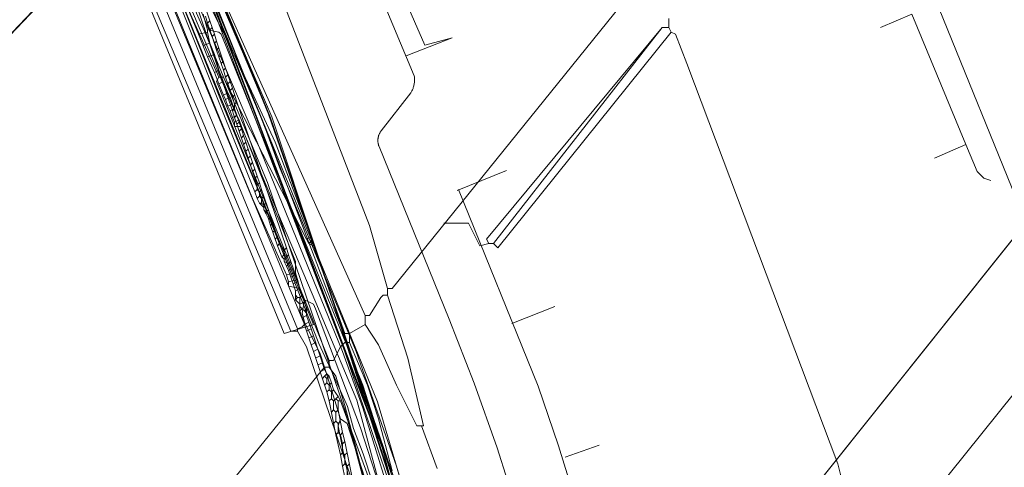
# Model space of a CAD drawing. Header units: metres. Extents: x 92810 to 93633, y 464687 to 465459.
# Tile 284 of 325: x 93528 to 93559, y 465208 to 465222. Entities that reach past the tile are written whole.
import ezdxf
from ezdxf.lldxf.tags import DXFTag

# ---------------------------------------------------------------- set-up
doc = ezdxf.new("R2010")
doc.units = ezdxf.units.M
for name, color, linetype, lineweight, transparency in [('B-OI-KL-DATA_BT NEDERLAND-G', 90, 'SI_B_DATA_BT_NEDERLAND', 18, 0.4), ('B-OI-KL-DATA_KPN-G', 90, 'SI_B_DATA_KPN', 18, 0.4), ('B-OI-KL-DATA_LIANDER-G', 90, 'SI_B_DATA_LIANDER', 18, 0.4), ('B-OI-KL-DATA_PRORAIL-G', 90, 'SI_B_DATA_PRORAIL', 18, 0.4), ('B-OI-KL-DATA_ZIGGO BV-G', 90, 'SI_B_DATA_ZIGGO', 18, 0.4), ('B-OI-KL-ET_HS_LIANDER-G', 10, 'SI_B_ET_HS_LIANDON', 18, 0.4), ('B-OI-KL-ET_LS_LIANDER-G', 190, 'SI_B_ET_LS_LIANDER', 18, 0.4), ('B-OI-KL-ET_LS_PRORAIL-G', 190, 'SI_B_ET_LS_PRORAIL', 18, 0.4), ('B-OI-KL-ET_MS_LIANDER-G', 130, 'SI_B_ET_MS_LIANDER', 18, 0.4), ('B-OI-KL-ET_MS_PRORAIL-G', 130, 'SI_B_ET_MS_PRORAIL', 18, 0.4), ('B-WE-KL-DATA-G', 90, 'KL-DATA-N', 18, 0.4), ('B-WE-KL-ET_LS-G', 190, 'KL-LS-N', 18, 0.4), ('B-WE-KL-WATER-G', 170, 'KL-WATER-N', 18, 0.4)]:
    doc.layers.add(name, color=color, linetype=linetype, lineweight=lineweight, transparency=transparency)
doc.styles.get("Standard").update_dxf_attribs({"font": 'isocp.shx'})
tags = doc.linetypes.add('KL-DATA-N', pattern='A,4,-1,[101,NLCS.SHX,S=0.5,R=0,X=0,Y=0],-1,4,-1,["D",Standard,S=1,R=0,X=-0.25,Y=-0.5],-1.5', length=12.5).pattern_tags.tags
tags[18] = DXFTag(74, 10)
tags = doc.linetypes.add('KL-LS-N', pattern='A,4,-1,[103,NLCS.SHX,S=0.75,R=0,X=0,Y=0],-1,4,-1,["L",Standard,S=1,R=0,X=0,Y=-0.5],-2', length=13).pattern_tags.tags
tags[18] = DXFTag(74, 10)
doc.linetypes.add('KL-WATER-N', pattern='A,7,-0.5,[168,NLCS.SHX,S=0.75,R=0,X=0.75,Y=0],-2', length=9.5)
doc.linetypes.add('SI_B_DATA_BT_NEDERLAND', pattern='A,5,-2,["BTN",Standard,S=1.5,R=0,X=-0.51,Y=-0.75],-7', length=14)
doc.linetypes.add('SI_B_DATA_KPN', pattern='A,5,-2,["KPN",Standard,S=1.5,R=0,X=-0.51,Y=-0.75],-8', length=15)
doc.linetypes.add('SI_B_DATA_LIANDER', pattern='A,5,-2,["LI-DATA",Standard,S=1.5,R=0,X=-0.51,Y=-0.75],-11', length=18)
doc.linetypes.add('SI_B_DATA_PRORAIL', pattern='A,5,-2,["PRO-DATA",Standard,S=1.5,R=0,X=-0.51,Y=-0.75],-13', length=20)
doc.linetypes.add('SI_B_DATA_ZIGGO', pattern='A,5,-2,["ZIGGO",Standard,S=1.5,R=0,X=-0.51,Y=-0.75],-9', length=16)
doc.linetypes.add('SI_B_ET_HS_LIANDON', pattern='A,5,-2,["LI-HS",Standard,S=1.5,R=0,X=-0.51,Y=-0.75],-10', length=17)
doc.linetypes.add('SI_B_ET_LS_LIANDER', pattern='A,5,-2,["LI-LS",Standard,S=1.5,R=0,X=-0.51,Y=-0.75],-10', length=17)
doc.linetypes.add('SI_B_ET_LS_PRORAIL', pattern='A,5,-2,["PRO-LS",Standard,S=1.5,R=0,X=-0.51,Y=-0.75],-11', length=18)
doc.linetypes.add('SI_B_ET_MS_LIANDER', pattern='A,5,-2,["LI-MS",Standard,S=1.5,R=0,X=-0.51,Y=-0.75],-10', length=17)
doc.linetypes.add('SI_B_ET_MS_PRORAIL', pattern='A,5,-2,["PRO-MS",Standard,S=1.5,R=0,X=-0.51,Y=-0.75],-11', length=18)

msp = doc.modelspace()

# ---------------------------------------------------------------- linework, layer by layer
at = {"layer": 'B-OI-KL-DATA_BT NEDERLAND-G', "flags": 128}
for points in [[(93501.6, 465239.3), (93500.714, 465240.949), (93502.8, 465240.9), (93519.496, 465240.269), (93523.109, 465239.077), (93526.555, 465236.284), (93528.596, 465233.51), (93530.198, 465231.197), (93535.4, 465218.8), (93536.975, 465214.235), (93538.439, 465209.929), (93539.387, 465207.204), (93540.09, 465202.898), (93540.901, 465198.513), (93541.916, 465194.226), (93541.681, 465186.922), (93542.404, 465180.409), (93541.34, 465178.505), (93540.207, 465168.261), (93539.937, 465165.829)], [(93539.94, 465165.834), (93540.217, 465168.291), (93541.33, 465178.524), (93542.404, 465180.409), (93541.701, 465186.922), (93541.916, 465194.256), (93540.901, 465198.494), (93540.1, 465202.917), (93539.387, 465207.204), (93538.429, 465209.958), (93536.877, 465214.547), (93535.461, 465218.673), (93534.875, 465220.094), (93530.198, 465231.197), (93528.586, 465233.51), (93526.565, 465236.274), (93523.138, 465239.087), (93519.476, 465240.288), (93514.3, 465240.5), (93500.734, 465240.959)], [(93501.597, 465239.323), (93500.743, 465240.954), (93519.464, 465240.333), (93523.141, 465239.064), (93526.568, 465236.297), (93528.601, 465233.51), (93530.18, 465231.217), (93533.032, 465224.357), (93534.867, 465220.081), (93535.401, 465218.783), (93536.86, 465214.568), (93539.374, 465207.225), (93540.109, 465202.899), (93540.903, 465198.533), (93541.919, 465194.278), (93541.698, 465186.914), (93542.382, 465180.425), (93541.346, 465178.474), (93539.935, 465165.826)], [(93501.6, 465239.3), (93500.775, 465240.942), (93518.942, 465240.298), (93519.446, 465240.28), (93523.1, 465239.08), (93526.529, 465236.313), (93528.621, 465233.48), (93530.2, 465231.2), (93535.4, 465218.8), (93539.371, 465207.253), (93540.1, 465202.888), (93540.884, 465198.553), (93541.916, 465194.216), (93541.681, 465186.912), (93542.394, 465180.399), (93541.354, 465178.559), (93539.939, 465165.832)], [(93530.2, 465231.2), (93534.9, 465220.1), (93535.5, 465218.7), (93536.9, 465214.5), (93538.4, 465210), (93539.4, 465207.2), (93540.1, 465202.9), (93540.9, 465198.5), (93541.9, 465194.3), (93541.7, 465186.9), (93542.4, 465180.4), (93541.3, 465178.5), (93540.2, 465168.3), (93539.923, 465165.812)], [(93535.4, 465218.8), (93537, 465214.2), (93538.4, 465209.9), (93539.4, 465207.2)]]:
    msp.add_lwpolyline(points, dxfattribs=at)
at = {"layer": 'B-OI-KL-DATA_KPN-G', "flags": 128}
for points in [[(93524.607, 465242.964), (93524.893, 465242.821), (93526.036, 465241.036), (93526.536, 465240.107), (93532.75, 465228.893), (93535.107, 465224.179), (93535.679, 465222.821), (93538.607, 465215.25), (93539.179, 465213.25)], [(93523.107, 465239.821), (93523.393, 465239.821), (93523.464, 465239.75), (93523.821, 465239.536), (93524.179, 465239.107), (93525.964, 465237.179), (93526.25, 465236.75), (93527.75, 465234.821), (93528.179, 465234.107), (93529.393, 465232.25), (93529.821, 465231.393), (93531.036, 465229.036), (93531.75, 465227.393), (93538.464, 465212.393)], [(93555.536, 465233.25), (93555.321, 465233.179), (93554.536, 465232.036), (93552.75, 465229.893), (93539.321, 465213.25), (93539.179, 465213.25)], [(93531.25, 465226.464), (93531.393, 465226.464), (93531.464, 465226.321), (93534.321, 465220.679), (93535.607, 465217.893), (93536.75, 465214.893)], [(93531.75, 465224.75), (93532.036, 465223.821), (93532.536, 465222.821), (93533.821, 465219.964)], [(93533.821, 465219.964), (93533.75, 465219.821), (93533.893, 465219.464), (93537.321, 465210.964)], [(93533.821, 465219.964), (93533.964, 465219.964), (93534.036, 465219.821), (93536.607, 465214.821)], [(93536.75, 465214.893), (93536.607, 465214.821)], [(93536.607, 465214.821), (93536.679, 465214.679)], [(93536.75, 465214.75), (93536.679, 465214.679)], [(93536.679, 465214.679), (93536.821, 465214.607)], [(93536.75, 465214.893), (93536.75, 465214.75)], [(93536.75, 465214.75), (93536.821, 465214.607)], [(93536.821, 465214.607), (93537.821, 465211.821), (93537.964, 465211.821)], [(93539.179, 465213.036), (93539.036, 465213.036), (93538.964, 465212.964), (93538.607, 465212.393), (93538.464, 465212.393)], [(93539.179, 465213.25), (93539.179, 465213.036)], [(93539.179, 465213.036), (93539.821, 465211.036), (93540.321, 465208.893)], [(93538.464, 465212.107), (93537.964, 465211.821)], [(93538.464, 465212.393), (93538.464, 465212.107)], [(93538.464, 465212.107), (93538.893, 465211.464), (93539.464, 465210.179), (93540.107, 465208.893), (93540.321, 465208.893)], [(93537.964, 465211.821), (93537.964, 465211.536)], [(93537.964, 465211.536), (93537.821, 465211.536), (93537.679, 465211.393), (93537.464, 465210.964), (93537.321, 465210.964)], [(93537.964, 465211.536), (93538.536, 465210.179), (93538.893, 465209.107), (93539.321, 465207.464)], [(93537.321, 465210.964), (93537.321, 465210.75)], [(93537.321, 465210.75), (93537.179, 465210.75), (93537.107, 465210.679), (93533.107, 465205.75), (93531.107, 465203.179), (93488.107, 465147.75), (93457.179, 465107.536), (93450.393, 465098.821), (93421.107, 465060.893)], [(93537.321, 465210.75), (93537.536, 465210.464), (93537.821, 465209.536), (93540.75, 465198.393), (93541.75, 465179.536), (93541.893, 465178.536), (93541.964, 465178.536)], [(93540.25, 465208.893), (93540.75, 465207.536)]]:
    msp.add_lwpolyline(points, dxfattribs=at)
at = {"layer": 'B-OI-KL-DATA_LIANDER-G'}
for p, q in [((93532.107, 465223.893), (93533.179, 465221.321)), ((93533.179, 465221.321), (93533.464, 465220.607)), ((93533.821, 465220.179), (93534.107, 465219.464))]:
    msp.add_line(p, q, dxfattribs=at)
at = {"layer": 'B-OI-KL-DATA_LIANDER-G', "flags": 128}
for points in [[(93527.821, 465233.179), (93527.607, 465233.107), (93527.607, 465232.75), (93527.75, 465232.464), (93528.964, 465230.25), (93529.321, 465229.464), (93530.179, 465227.321), (93531.536, 465224.607), (93532.464, 465222.036), (93534.893, 465216.107), (93535.964, 465213.679)], [(93533.321, 465221.964), (93533.464, 465221.464)], [(93533.464, 465221.393), (93533.179, 465221.321)], [(93533.464, 465221.464), (93533.821, 465221.393), (93533.893, 465221.321), (93538.393, 465210.179), (93540.536, 465203.464), (93540.607, 465202.464), (93540.893, 465201.179), (93541.321, 465199.393), (93541.679, 465197.25), (93542.679, 465190.821), (93542.821, 465189.536), (93542.893, 465187.179), (93542.821, 465186.607), (93542.393, 465186.107)], [(93533.464, 465221.464), (93533.464, 465221.393)], [(93533.464, 465221.393), (93533.536, 465221.036)], [(93533.536, 465221.036), (93533.321, 465220.964)], [(93533.536, 465221.036), (93533.679, 465220.679)], [(93533.679, 465220.679), (93533.464, 465220.607)], [(93533.464, 465220.607), (93533.679, 465220.107)], [(93533.679, 465220.679), (93533.821, 465220.179)], [(93533.821, 465220.179), (93533.679, 465220.107)], [(93533.679, 465220.107), (93533.821, 465219.75)], [(93533.964, 465219.821), (93533.821, 465219.75)], [(93533.821, 465219.75), (93533.964, 465219.393)], [(93534.107, 465219.464), (93533.964, 465219.393)], [(93533.964, 465219.393), (93534.036, 465219.25)], [(93534.179, 465219.321), (93534.036, 465219.25)], [(93534.107, 465219.464), (93534.179, 465219.321)], [(93534.179, 465219.321), (93534.25, 465219.107)], [(93534.036, 465219.25), (93534.107, 465219.036)], [(93534.25, 465219.107), (93534.107, 465219.036)], [(93534.107, 465219.036), (93534.179, 465218.893)], [(93534.25, 465219.107), (93534.321, 465218.964)], [(93534.321, 465218.964), (93534.179, 465218.893)], [(93534.179, 465218.893), (93534.25, 465218.679)], [(93534.393, 465218.75), (93534.25, 465218.679)], [(93534.25, 465218.679), (93534.321, 465218.536)], [(93534.321, 465218.964), (93534.393, 465218.75)], [(93534.393, 465218.75), (93534.464, 465218.607)], [(93534.464, 465218.607), (93534.321, 465218.536)], [(93534.321, 465218.536), (93534.321, 465218.393), (93534.536, 465218.393)], [(93534.464, 465218.607), (93534.536, 465218.393)], [(93534.536, 465218.393), (93536.25, 465214.107), (93536.25, 465213.75)], [(93536.25, 465213.75), (93535.964, 465213.679)], [(93535.964, 465213.679), (93536.036, 465213.464)], [(93536.25, 465213.75), (93536.321, 465213.536)], [(93536.321, 465213.536), (93536.036, 465213.464)], [(93536.036, 465213.464), (93536.036, 465213.321), (93536.393, 465213.25)], [(93536.321, 465213.536), (93536.393, 465213.25)], [(93536.393, 465213.25), (93536.536, 465212.893)], [(93536.536, 465212.893), (93536.464, 465212.464), (93536.536, 465212.179), (93537.036, 465211.179), (93537.179, 465210.75), (93537.679, 465209.107)], [(93536.536, 465212.893), (93536.821, 465212.75), (93536.893, 465212.607), (93538.321, 465208.821), (93539.036, 465206.607), (93539.75, 465204.179), (93540.25, 465202.036), (93541.393, 465195.75)], [(93537.679, 465209.107), (93537.607, 465208.893), (93537.75, 465208.179), (93541.179, 465191.679), (93541.393, 465191.679)], [(93537.679, 465209.107), (93537.893, 465208.964), (93538.679, 465206.536), (93538.893, 465205.607), (93540.321, 465198.964), (93540.679, 465197.036), (93541.036, 465194.893), (93541.036, 465193.964), (93541.179, 465193.25), (93541.393, 465192.036), (93541.393, 465191.679)]]:
    msp.add_lwpolyline(points, dxfattribs=at)
at = {"layer": 'B-OI-KL-DATA_PRORAIL-G', "flags": 128}
for points in [[(93450.179, 465128.464), (93450.464, 465128.607), (93451.893, 465130.536), (93452.536, 465131.25), (93479.893, 465163.107), (93488.893, 465173.821), (93489.321, 465174.25), (93491.821, 465176.036), (93492.107, 465176.321), (93499.536, 465185.75), (93511.179, 465201.464), (93516.179, 465208.393), (93516.393, 465208.607), (93521.964, 465215.821), (93522.25, 465216.107), (93529.321, 465223.536), (93533.607, 465228.964), (93536.107, 465231.964), (93547.464, 465245.75), (93556.036, 465256.536), (93558.75, 465259.821), (93570.464, 465274.25), (93576.036, 465281.179), (93576.536, 465282.25), (93576.75, 465282.536), (93580.464, 465287.679), (93582.25, 465290.464), (93582.893, 465291.321), (93587.107, 465295.679), (93591.821, 465302.107), (93592.321, 465302.679), (93606.607, 465320.821), (93608.821, 465323.536), (93609.821, 465324.679), (93609.821, 465324.893)], [(93421.036, 465029.179), (93421.179, 465029.179), (93421.321, 465029.321), (93427.179, 465037.107), (93428.607, 465038.893), (93434.893, 465047.036), (93435.964, 465048.75), (93436.821, 465049.893), (93464.821, 465087.25), (93472.964, 465098.679), (93489.536, 465122.821), (93492.75, 465128.679), (93493.107, 465129.179), (93501.179, 465139.179), (93505.036, 465145.179), (93505.607, 465145.964), (93516.393, 465159.607), (93525.321, 465171.107), (93525.607, 465171.393), (93534.607, 465182.821), (93534.893, 465183.107), (93538.464, 465187.536), (93538.964, 465189.893), (93539.036, 465189.964), (93540.036, 465191.036), (93541.179, 465192.464), (93593.107, 465257.536), (93593.75, 465258.25), (93596.393, 465261.393), (93597.393, 465262.679), (93598.393, 465264.107), (93598.679, 465264.393), (93601.75, 465267.107), (93602.607, 465267.964), (93610.75, 465277.036), (93615.536, 465282.536), (93616.821, 465284.321), (93617.107, 465284.607), (93619.036, 465286.679), (93630.107, 465300.821), (93630.107, 465301.036)]]:
    msp.add_lwpolyline(points, dxfattribs=at)
at = {"layer": 'B-OI-KL-DATA_ZIGGO BV-G', "flags": 128}
msp.add_lwpolyline([(93528.645, 465233.808), (93531.504, 465227.664), (93538.861, 465209.655), (93540.872, 465202.834), (93542.307, 465195.071), (93542.877, 465191.212), (93543.153, 465188.212), (93542.675, 465183.425), (93542.835, 465180.777), (93542.678, 465177.373), (93542.341, 465174.559), (93541.263, 465167.567)], dxfattribs=at)
at = {"layer": 'B-OI-KL-ET_HS_LIANDER-G', "flags": 128}
for points in [[(93526.893, 465235.679), (93526.964, 465235.25), (93527.25, 465234.679), (93528.607, 465232.393), (93529.179, 465231.25), (93531.893, 465225.25), (93535.036, 465217.893), (93537.75, 465211.25), (93538.393, 465209.464), (93540.321, 465203.25), (93541.75, 465195.536), (93542.107, 465193.25), (93542.607, 465189.25), (93542.679, 465187.607), (93542.321, 465185.75), (93542.321, 465185.107), (93542.536, 465184.75), (93542.679, 465184.75)], [(93527.107, 465235.75), (93528.821, 465232.75), (93529.964, 465230.464), (93531.679, 465226.893), (93532.464, 465225.036), (93535.25, 465218.464), (93535.75, 465217.107), (93538.179, 465211.25), (93539.464, 465207.607), (93540.607, 465203.75), (93541.536, 465199.25), (93541.893, 465197.107), (93542.964, 465190.036), (93543.107, 465188.107), (93543.036, 465187.393), (93542.964, 465186.036), (93542.821, 465185.25), (93542.679, 465184.75)], [(93531.179, 465224.536), (93531.393, 465224.607), (93531.393, 465224.536), (93536.536, 465212.107), (93536.464, 465212.036), (93536.321, 465211.964)], [(93531.179, 465224.464), (93530.893, 465224.321), (93536.107, 465211.893), (93536.321, 465211.893)], [(93531.179, 465224.464), (93536.321, 465211.964)], [(93536.321, 465211.964), (93536.321, 465211.893)], [(93536.321, 465211.893), (93536.607, 465211.393), (93537.75, 465208.036), (93538.821, 465204.893), (93539.25, 465203.321), (93540.75, 465195.536), (93541.036, 465192.821), (93541.393, 465190.607), (93541.536, 465190.107), (93541.607, 465179.321), (93541.679, 465177.179), (93541.821, 465176.75), (93542.107, 465176.393), (93543.179, 465175.893), (93543.536, 465175.464), (93543.607, 465175.25), (93543.679, 465173.393), (93543.607, 465172.321), (93543.393, 465170.393)]]:
    msp.add_lwpolyline(points, dxfattribs=at)
at = {"layer": 'B-OI-KL-ET_LS_LIANDER-G'}
for p, q in [((93554.107, 465228.464), (93559.393, 465215.464)), ((93535.893, 465211.821), (93530.75, 465224.321)), ((93531.75, 465224.536), (93536.821, 465212.107)), ((93548.107, 465221.821), (93548.107, 465221.536)), ((93555.821, 465221.964), (93554.821, 465221.536)), ((93555.821, 465221.964), (93557.536, 465217.821)), ((93547.893, 465221.536), (93542.321, 465214.821)), ((93547.893, 465221.536), (93542.536, 465214.679)), ((93547.893, 465221.536), (93548.107, 465221.536)), ((93548.107, 465221.536), (93548.179, 465221.393)), ((93548.179, 465221.393), (93542.679, 465214.536)), ((93548.179, 465221.393), (93548.321, 465221.321)), ((93548.321, 465221.321), (93548.679, 465220.393)), ((93548.679, 465220.393), (93553.464, 465207.679)), ((93557.536, 465217.821), (93556.536, 465217.393)), ((93557.536, 465217.821), (93557.893, 465216.964)), ((93557.893, 465216.964), (93558.107, 465216.75)), ((93558.107, 465216.75), (93558.321, 465216.679)), ((93540.964, 465215.321), (93541.75, 465215.321)), ((93541.75, 465215.321), (93542.107, 465214.607)), ((93542.107, 465214.607), (93542.393, 465214.679)), ((93542.321, 465214.821), (93542.393, 465214.679)), ((93542.393, 465214.679), (93542.536, 465214.679)), ((93542.679, 465214.536), (93542.536, 465214.679)), ((93536.821, 465212.107), (93535.893, 465211.821)), ((93553.464, 465207.679), (93555.607, 465199.321))]:
    msp.add_line(p, q, dxfattribs=at)
at = {"layer": 'B-OI-KL-ET_LS_PRORAIL-G', "flags": 128}
msp.add_lwpolyline([(93558.107, 465258.821), (93557.893, 465258.821), (93546.607, 465244.679), (93545.679, 465243.607), (93537.393, 465233.607), (93529.321, 465223.536), (93528.964, 465223.179), (93521.964, 465215.821), (93516.036, 465208.179), (93500.393, 465186.893), (93500.393, 465186.75), (93500.536, 465186.464), (93499.536, 465185.107), (93499.25, 465184.893), (93498.964, 465185.036)], dxfattribs=at)
at = {"layer": 'B-OI-KL-ET_MS_LIANDER-G'}
for p, q in [((93533.25, 465222.607), (93533.536, 465221.75)), ((93533.607, 465221.25), (93533.75, 465220.821)), ((93533.75, 465221.107), (93534.036, 465220.25)), ((93534.107, 465219.75), (93534.25, 465219.321)), ((93534.25, 465219.607), (93534.393, 465219.179)), ((93534.464, 465218.25), (93534.75, 465217.393)), ((93534.75, 465217.679), (93534.893, 465217.25)), ((93535.25, 465216.179), (93535.393, 465215.75)), ((93535.25, 465215.893), (93535.25, 465215.75)), ((93535.464, 465215.25), (93535.679, 465214.607)), ((93536.25, 465213.679), (93536.393, 465213.25)), ((93536.25, 465213.179), (93536.25, 465212.893)), ((93536.393, 465212.964), (93536.393, 465212.536)), ((93536.393, 465212.536), (93536.75, 465211.464)), ((93536.607, 465212.607), (93536.607, 465212.393)), ((93536.607, 465212.393), (93536.75, 465211.964)), ((93536.821, 465211.75), (93537.179, 465210.679)), ((93536.821, 465211.25), (93537.25, 465209.964)), ((93537.321, 465209.679), (93537.536, 465208.607)), ((93537.607, 465209.393), (93537.75, 465208.679)), ((93537.821, 465208.393), (93538.25, 465206.25)), ((93537.75, 465207.607), (93537.893, 465206.893))]:
    msp.add_line(p, q, dxfattribs=at)
at = {"layer": 'B-OI-KL-ET_MS_LIANDER-G', "flags": 128}
for points in [[(93527.679, 465233.179), (93531.321, 465225.464), (93531.536, 465224.893), (93534.964, 465216.321)], [(93532.607, 465223.75), (93534.25, 465218.893)], [(93533.393, 465221.893), (93533.464, 465221.679)], [(93533.536, 465221.75), (93533.464, 465221.679)], [(93533.464, 465221.679), (93533.536, 465221.464)], [(93533.536, 465221.75), (93533.607, 465221.536)], [(93533.607, 465221.536), (93533.536, 465221.464)], [(93533.607, 465221.536), (93533.679, 465221.321)], [(93533.536, 465221.464), (93533.607, 465221.25)], [(93533.679, 465221.321), (93533.607, 465221.25)], [(93533.679, 465221.321), (93533.75, 465221.107)], [(93533.75, 465221.107), (93533.679, 465221.036)], [(93533.821, 465220.893), (93533.75, 465220.821)], [(93533.75, 465220.821), (93533.821, 465220.607)], [(93533.893, 465220.679), (93533.821, 465220.607)], [(93533.821, 465220.607), (93533.893, 465220.393)], [(93533.964, 465220.464), (93533.893, 465220.393)], [(93533.893, 465220.393), (93533.964, 465220.179)], [(93534.036, 465220.25), (93533.964, 465220.179)], [(93534.036, 465220.25), (93534.107, 465220.036)], [(93533.964, 465220.179), (93534.036, 465219.964)], [(93534.107, 465220.036), (93534.036, 465219.964)], [(93534.036, 465219.964), (93534.107, 465219.75)], [(93534.107, 465220.036), (93534.179, 465219.821)], [(93534.179, 465219.821), (93534.107, 465219.75)], [(93534.179, 465219.821), (93534.25, 465219.607)], [(93534.25, 465219.607), (93534.179, 465219.536)], [(93534.321, 465219.393), (93534.25, 465219.321)], [(93534.25, 465219.321), (93534.321, 465219.107)], [(93534.393, 465219.179), (93534.321, 465219.107)], [(93534.321, 465219.107), (93534.321, 465218.964)], [(93534.393, 465219.179), (93535.964, 465214.536)], [(93534.321, 465218.964), (93534.25, 465218.893)], [(93534.25, 465218.893), (93534.321, 465218.679)], [(93534.321, 465218.964), (93534.393, 465218.75)], [(93534.393, 465218.75), (93534.321, 465218.679)], [(93534.321, 465218.679), (93534.393, 465218.464)], [(93534.393, 465218.75), (93534.464, 465218.536)], [(93534.464, 465218.536), (93534.393, 465218.464)], [(93534.393, 465218.464), (93534.464, 465218.25)], [(93534.464, 465218.536), (93534.536, 465218.321)], [(93534.536, 465218.321), (93534.464, 465218.25)], [(93534.536, 465218.321), (93534.607, 465218.107)], [(93534.607, 465218.107), (93534.536, 465218.036)], [(93534.607, 465218.107), (93534.679, 465217.893)], [(93534.679, 465217.893), (93534.607, 465217.821)], [(93534.679, 465217.893), (93534.75, 465217.679)], [(93534.75, 465217.679), (93534.679, 465217.607)], [(93534.821, 465217.464), (93534.75, 465217.393)], [(93534.75, 465217.393), (93534.821, 465217.179)], [(93534.893, 465217.25), (93534.821, 465217.179)], [(93534.821, 465217.179), (93534.893, 465216.964)], [(93534.893, 465217.25), (93534.964, 465217.036)], [(93534.964, 465217.036), (93534.893, 465216.964)], [(93534.893, 465216.964), (93534.964, 465216.75)], [(93534.964, 465217.036), (93535.036, 465216.821)], [(93535.036, 465216.821), (93534.964, 465216.75)], [(93535.036, 465216.821), (93535.107, 465216.607)], [(93534.964, 465216.75), (93535.036, 465216.536)], [(93535.107, 465216.607), (93535.036, 465216.536)], [(93535.036, 465216.536), (93535.036, 465216.393)], [(93535.107, 465216.607), (93535.179, 465216.393)], [(93535.036, 465216.393), (93534.964, 465216.321)], [(93534.964, 465216.321), (93535.036, 465216.107)], [(93535.036, 465216.393), (93535.107, 465216.321)], [(93535.107, 465216.179), (93535.036, 465216.107)], [(93535.179, 465216.393), (93535.107, 465216.321)], [(93535.107, 465216.321), (93535.107, 465216.179)], [(93535.107, 465216.179), (93535.179, 465216.107)], [(93535.179, 465216.393), (93535.25, 465216.179)], [(93535.25, 465216.179), (93535.179, 465216.107)], [(93535.036, 465216.107), (93535.107, 465215.964)], [(93535.107, 465215.964), (93535.179, 465215.964)], [(93535.107, 465215.964), (93535.25, 465215.821)], [(93535.179, 465216.107), (93535.179, 465215.964)], [(93535.179, 465215.964), (93535.25, 465215.893)], [(93535.321, 465215.964), (93535.25, 465215.893)], [(93535.25, 465215.75), (93535.321, 465215.679)], [(93535.25, 465215.75), (93535.321, 465215.607)], [(93535.393, 465215.75), (93535.321, 465215.679)], [(93535.321, 465215.679), (93535.321, 465215.607)], [(93535.321, 465215.607), (93535.393, 465215.464)], [(93535.393, 465215.75), (93535.464, 465215.536)], [(93535.464, 465215.536), (93535.393, 465215.464)], [(93535.464, 465215.536), (93535.536, 465215.321)], [(93535.393, 465215.464), (93535.464, 465215.25)], [(93535.536, 465215.321), (93535.464, 465215.25)], [(93535.536, 465215.321), (93535.607, 465215.107)], [(93535.607, 465215.107), (93535.536, 465215.036)], [(93535.607, 465215.107), (93535.679, 465214.893)], [(93535.679, 465214.893), (93535.607, 465214.821)], [(93535.679, 465214.893), (93535.75, 465214.679)], [(93535.75, 465214.679), (93535.679, 465214.607)], [(93535.679, 465214.607), (93535.821, 465214.25)], [(93535.75, 465214.679), (93535.893, 465214.464)], [(93535.893, 465214.321), (93535.821, 465214.25)], [(93535.964, 465214.536), (93535.893, 465214.464)], [(93535.893, 465214.464), (93535.893, 465214.321)], [(93535.893, 465214.321), (93535.964, 465214.25)], [(93535.964, 465214.536), (93536.036, 465214.321)], [(93536.036, 465214.321), (93535.964, 465214.25)], [(93536.036, 465214.321), (93536.107, 465214.107)], [(93535.821, 465214.25), (93535.893, 465214.179)], [(93535.964, 465214.25), (93535.893, 465214.179)], [(93535.893, 465214.179), (93535.893, 465214.107)], [(93535.893, 465214.107), (93536.036, 465214.036)], [(93535.893, 465214.107), (93535.964, 465213.964)], [(93536.036, 465214.036), (93535.964, 465213.964)], [(93536.107, 465214.107), (93536.036, 465214.036)], [(93536.107, 465214.107), (93536.179, 465213.893)], [(93535.964, 465213.964), (93536.036, 465213.821)], [(93536.179, 465213.893), (93536.036, 465213.821)], [(93536.036, 465213.821), (93536.107, 465213.607)], [(93536.25, 465213.679), (93536.107, 465213.607)], [(93536.179, 465213.893), (93536.25, 465213.679)], [(93536.107, 465213.607), (93536.179, 465213.393)], [(93536.321, 465213.464), (93536.179, 465213.393)], [(93536.179, 465213.393), (93536.25, 465213.179)], [(93536.393, 465213.25), (93536.25, 465213.179)], [(93536.25, 465213.036), (93536.321, 465212.964)], [(93536.393, 465213.25), (93536.464, 465213.036)], [(93536.464, 465213.036), (93536.393, 465212.964)], [(93536.464, 465213.036), (93536.536, 465212.821)], [(93536.321, 465212.964), (93536.25, 465212.893)], [(93536.25, 465212.893), (93536.393, 465212.75)], [(93536.321, 465212.964), (93536.393, 465212.964)], [(93536.536, 465212.821), (93536.393, 465212.75)], [(93536.536, 465212.821), (93536.607, 465212.607)], [(93536.393, 465212.679), (93536.464, 465212.607)], [(93536.464, 465212.607), (93536.393, 465212.536)], [(93536.464, 465212.607), (93536.536, 465212.536)], [(93536.607, 465212.607), (93536.536, 465212.536)], [(93536.536, 465212.536), (93536.607, 465212.464)], [(93536.607, 465212.393), (93536.464, 465212.321)], [(93536.679, 465212.179), (93536.536, 465212.107)], [(93536.75, 465211.964), (93536.607, 465211.893)], [(93536.75, 465211.964), (93536.821, 465211.75)], [(93536.821, 465211.75), (93536.679, 465211.679)], [(93536.893, 465211.536), (93536.75, 465211.464)], [(93536.75, 465211.464), (93536.821, 465211.25)], [(93536.964, 465211.321), (93536.821, 465211.25)], [(93537.036, 465211.107), (93536.893, 465211.036)], [(93537.107, 465210.893), (93536.964, 465210.821)], [(93537.179, 465210.679), (93537.036, 465210.607)], [(93537.179, 465210.679), (93537.25, 465210.536)], [(93537.25, 465210.536), (93537.179, 465210.464)], [(93537.25, 465210.536), (93537.321, 465210.464)], [(93537.179, 465210.464), (93537.107, 465210.393)], [(93537.179, 465210.464), (93537.25, 465210.393)], [(93537.25, 465210.25), (93537.179, 465210.179)], [(93537.321, 465210.464), (93537.25, 465210.393)], [(93537.25, 465210.393), (93537.25, 465210.25)], [(93537.25, 465210.25), (93537.321, 465210.179)], [(93537.321, 465210.464), (93537.393, 465210.25)], [(93537.393, 465210.25), (93537.321, 465210.179)], [(93537.393, 465210.25), (93537.464, 465210.036)], [(93537.321, 465210.036), (93537.25, 465209.964)], [(93537.25, 465209.964), (93537.321, 465209.679)], [(93537.321, 465210.179), (93537.321, 465210.036)], [(93537.321, 465210.036), (93537.393, 465209.964)], [(93537.464, 465210.036), (93537.393, 465209.964)], [(93537.393, 465209.964), (93537.393, 465209.75)], [(93537.464, 465210.036), (93537.607, 465209.821)], [(93537.393, 465209.75), (93537.321, 465209.679)], [(93537.393, 465209.75), (93537.464, 465209.679)], [(93537.536, 465209.75), (93537.464, 465209.679)], [(93537.464, 465209.679), (93537.464, 465209.393)], [(93537.607, 465209.821), (93537.536, 465209.75)], [(93537.536, 465209.75), (93537.607, 465209.679)], [(93537.607, 465209.821), (93537.679, 465209.679)], [(93537.607, 465209.679), (93537.679, 465209.679)], [(93537.607, 465209.679), (93537.607, 465209.393)], [(93537.679, 465209.679), (93538.679, 465206.964), (93538.821, 465206.393), (93539.964, 465201.393), (93540.393, 465199.179), (93541.321, 465193.607), (93541.536, 465190.964)], [(93537.464, 465209.393), (93537.393, 465209.321)], [(93537.464, 465209.393), (93537.536, 465209.321)], [(93537.607, 465209.393), (93537.536, 465209.321)], [(93537.536, 465209.321), (93537.536, 465209.036)], [(93537.536, 465209.036), (93537.464, 465208.964)], [(93537.536, 465209.036), (93537.607, 465208.964)], [(93537.679, 465209.036), (93537.607, 465208.964)], [(93537.607, 465208.679), (93537.536, 465208.607)], [(93537.607, 465208.964), (93537.607, 465208.679)], [(93537.607, 465208.679), (93537.679, 465208.607)], [(93537.75, 465208.679), (93537.679, 465208.607)], [(93537.75, 465208.679), (93537.821, 465208.393)], [(93537.536, 465208.607), (93537.679, 465207.964)], [(93537.679, 465208.607), (93537.75, 465208.321)], [(93537.821, 465208.393), (93537.75, 465208.321)], [(93537.75, 465208.036), (93537.679, 465207.964)], [(93537.75, 465208.321), (93537.75, 465208.036)], [(93537.75, 465208.036), (93537.821, 465207.964)], [(93537.893, 465208.036), (93537.821, 465207.964)], [(93537.679, 465207.964), (93537.75, 465207.607)], [(93537.821, 465207.964), (93537.821, 465207.679)], [(93537.821, 465207.679), (93537.75, 465207.607)], [(93537.821, 465207.679), (93537.893, 465207.607)], [(93537.964, 465207.679), (93537.893, 465207.607)], [(93537.893, 465207.607), (93537.893, 465207.321)]]:
    msp.add_lwpolyline(points, dxfattribs=at)
at = {"layer": 'B-OI-KL-ET_MS_PRORAIL-G', "flags": 128}
for points in [[(93616.821, 465284.393), (93616.821, 465284.179), (93616.679, 465284.036), (93615.25, 465282.179), (93614.821, 465281.75), (93609.75, 465275.893), (93609.179, 465275.321), (93602.607, 465267.964), (93601.821, 465267.179), (93598.393, 465264.107), (93597.179, 465262.393), (93592.893, 465257.25), (93540.036, 465191.036), (93539.679, 465190.679), (93538.964, 465189.893), (93538.536, 465187.75), (93538.393, 465187.464), (93524.607, 465170.179), (93516.75, 465160.036), (93516.464, 465159.75), (93505.679, 465145.964)], [(93558.107, 465258.821), (93557.893, 465258.821), (93546.607, 465244.679), (93545.679, 465243.607), (93537.393, 465233.607), (93529.321, 465223.536), (93528.964, 465223.179), (93521.964, 465215.821), (93520.464, 465213.893), (93520.464, 465213.607)]]:
    msp.add_lwpolyline(points, dxfattribs=at)
at = {"layer": 'B-WE-KL-DATA-G'}
for points in [[(93495.7, 465285.2), (93510, 465263.7), (93508.8, 465241.7), (93522.4, 465240.8), (93526.4, 465237.4), (93530.7, 465230.1), (93539, 465208.2), (93541.8, 465197.8), (93542.8, 465190.1), (93543.1, 465180.1), (93542.727, 465177.795)], [(93540.493, 465166.558), (93540.8, 465168.4), (93542.2, 465179.1), (93542.3, 465187.3), (93541.4, 465195.6), (93539.6, 465204.5), (93538.2, 465209.7), (93536.9, 465212.8), (93534.4, 465218.7), (93528.8, 465231.9), (93526.9, 465235.4), (93524.1, 465238.7), (93522.4, 465240.2), (93521, 465240.8), (93520.5, 465240.9), (93518.4, 465240.9), (93514.2, 465241.1), (93513.7, 465241.2), (93513.7, 465241.8), (93513.6, 465242.4), (93513.1, 465247.1), (93512.6, 465248), (93512.2, 465249.1), (93511.8, 465250)], [(93530.7, 465230.1), (93537.8, 465211.3), (93539.8, 465205.4), (93541.8, 465197.8), (93543, 465188.1), (93543.1, 465180.1), (93541.9, 465173), (93540.977, 465167.192)], [(93531.092, 465228.77), (93538.693, 465208.988), (93540.749, 465202.73), (93542.775, 465191.743), (93542.818, 465187.017), (93542.871, 465181.045), (93542.7, 465179.3), (93541.106, 465167.361)], [(93531.1, 465228.8), (93534.2, 465220.8), (93538.7, 465209), (93540.7, 465202.7), (93542.8, 465191.7), (93542.9, 465181), (93541.129, 465167.391)], [(93532.3, 465223.2), (93533.9, 465219.2), (93535.1, 465216.3), (93537, 465211.5), (93537.5, 465210.4), (93537.9, 465209.5), (93538.1, 465208.8), (93538.4, 465208), (93538.7, 465207.1)]]:
    msp.add_lwpolyline(points, dxfattribs=at)
at = {"layer": 'B-WE-KL-ET_LS-G'}
for points in [[(93445.269, 465280.496), (93446.537, 465280.737), (93453.901, 465272.392), (93449.953, 465269.161), (93451.391, 465267.466), (93456.855, 465262.192), (93458.073, 465260.931), (93462.778, 465264.121), (93490.961, 465234.531), (93495.989, 465239.899), (93501.158, 465241.678), (93513.399, 465241.03), (93520.244, 465240.911), (93523.161, 465239.661), (93525.889, 465237.26), (93527.934, 465233.348), (93530.084, 465228.271), (93530.584, 465227.469), (93531.036, 465227.717), (93535.7, 465231.259), (93536.023, 465231.541), (93539.374, 465223.241), (93540.362, 465220.976), (93541.231, 465221.214)], [(93540.409, 465166.448), (93542.017, 465175.371), (93542.033, 465177.031), (93541.862, 465184.336), (93541.218, 465192.841), (93540.761, 465196.246), (93539.256, 465204.012), (93537.828, 465209.364), (93535.366, 465216.612), (93533.321, 465221.519), (93531.637, 465225.315), (93530.812, 465227.246), (93529.583, 465230.061), (93526.806, 465234.937), (93524.25, 465238.96), (93519.788, 465240.716), (93510.356, 465241.853), (93510.36, 465242.26)], [(93543.312, 465206.113), (93542.653, 465208.191), (93541.925, 465210.246), (93541.128, 465212.275), (93538.906, 465217.761), (93538.9, 465217.778), (93538.894, 465217.794), (93538.889, 465217.811), (93538.885, 465217.828), (93538.881, 465217.845), (93538.877, 465217.862), (93538.875, 465217.879), (93538.872, 465217.896), (93538.871, 465217.914), (93538.87, 465217.931), (93538.87, 465217.948), (93538.87, 465217.966), (93538.871, 465217.983), (93538.872, 465218.001), (93538.874, 465218.018), (93538.877, 465218.035), (93538.88, 465218.052), (93538.884, 465218.069), (93538.889, 465218.086), (93538.894, 465218.103), (93538.9, 465218.119), (93538.906, 465218.135), (93538.913, 465218.152), (93538.92, 465218.167), (93538.928, 465218.183), (93538.936, 465218.198), (93538.945, 465218.213), (93538.955, 465218.228), (93538.965, 465218.242), (93538.975, 465218.256), (93539.912, 465219.461), (93539.926, 465219.484), (93539.939, 465219.507), (93539.952, 465219.531), (93539.963, 465219.555), (93539.974, 465219.58), (93539.984, 465219.605), (93539.993, 465219.63), (93540.001, 465219.655), (93540.008, 465219.681), (93540.015, 465219.707), (93540.02, 465219.733), (93540.025, 465219.759), (93540.028, 465219.786), (93540.031, 465219.812), (93540.033, 465219.839), (93540.034, 465219.866), (93540.034, 465219.893), (93540.034, 465219.919), (93540.032, 465219.946), (93540.029, 465219.973), (93540.026, 465219.999), (93537.991, 465224.872)], [(93539.762, 465220.639), (93541.231, 465221.214)], [(93541.391, 465216.362), (93542.955, 465217.001)], [(93513.285, 465149.089), (93518.868, 465157.084), (93522.917, 465163.052), (93526.281, 465167.948), (93528.983, 465171.701), (93531.598, 465175.387), (93533.926, 465178.405), (93543.179, 465190.048), (93554.453, 465204.181), (93564.223, 465216.345)], [(93545.199, 465206.337), (93544.607, 465208.25), (93543.956, 465210.143), (93543.956, 465210.143), (93541.423, 465216.397)], [(93543.118, 465212.135), (93544.491, 465212.678)], [(93544.811, 465207.89), (93545.896, 465208.273)]]:
    msp.add_lwpolyline(points, dxfattribs=at)
at = {"layer": 'B-WE-KL-WATER-G'}
msp.add_lwpolyline([(93545.098, 465172.592), (93542.647, 465183.588), (93542.9, 465189.407), (93542.225, 465195.226), (93540.876, 465201.045), (93539.526, 465206.359), (93537.673, 465212.097), (93535.394, 465218.081), (93531.712, 465227.356), (93528.422, 465233.989), (93528.148, 465234.335), (93524.793, 465238.582), (93522.619, 465241.334), (93500, 465241.787), (93482.43, 465241.602), (93479.01, 465245.171), (93474.507, 465250), (93461.658, 465263.769)], dxfattribs=at)

doc.saveas('drawing.dxf')
